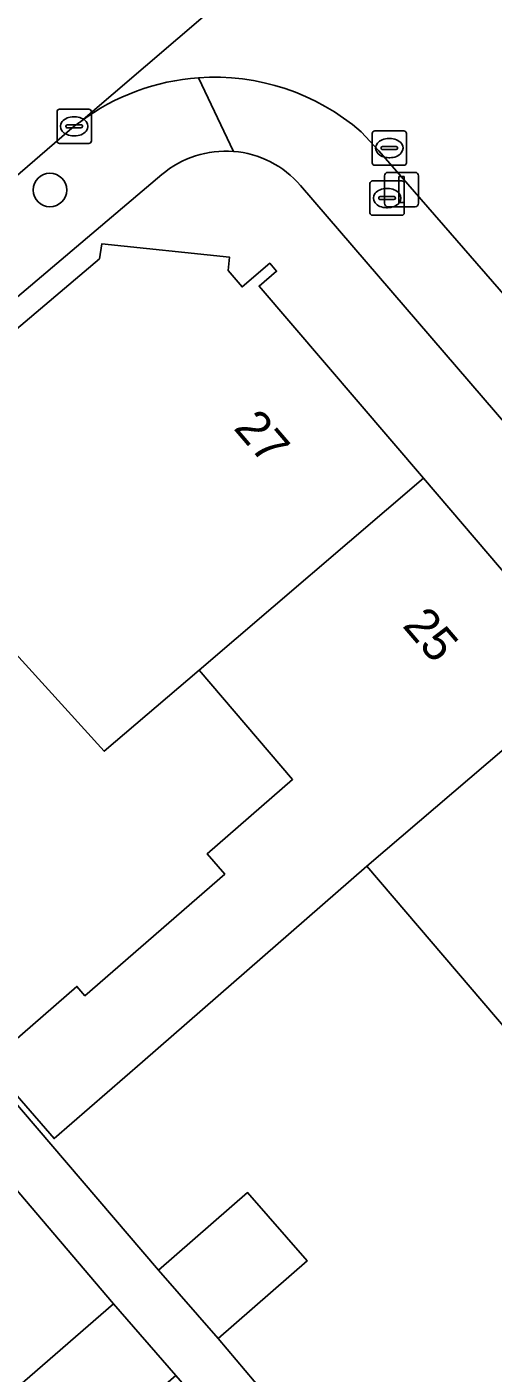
# Model space of a CAD drawing. Extents: x 159352 to 160617, y 385888 to 387323.
# Drawn here: x 160134.73 to 160148.32, y 386548.93 to 386588.14 of the extents above; entities that cross this region are included whole.
import ezdxf

# ---------------------------------------------------------------- set-up
doc = ezdxf.new("R2010")
doc.units = 0
for name, color, linetype in [('IMGEO_Boom', 7, 'Continuous'), ('IMGEO_Brandkraan', 7, 'Continuous'), ('IMGEO_Erf', 7, 'Continuous'), ('IMGEO_Kolk', 7, 'Continuous'), ('IMGEO_Lichtmast', 7, 'Continuous'), ('IMGEO_Pand', 7, 'Continuous'), ('IMGEO_Pand_nummerreeks', 7, 'Continuous'), ('IMGEO_Rijbaan_lokaal_open', 7, 'Continuous'), ('IMGEO_Voetpad_open', 7, 'Continuous')]:
    doc.layers.add(name, color=color, linetype=linetype)

msp = doc.modelspace()

# ---------------------------------------------------------------- linework, layer by layer
at = {"layer": 'IMGEO_Boom'}
msp.add_circle((160135.404, 386583.393), 0.489, dxfattribs=at)
at = {"layer": 'IMGEO_Brandkraan'}
for p, q in [((160144.805, 386583.657), (160145.657, 386583.657)), ((160144.73, 386582.731), (160144.73, 386583.583)), ((160145.218, 386583.437), (160145.243, 386583.437)), ((160145.731, 386583.583), (160145.731, 386582.731)), ((160144.989, 386583.151), (160144.989, 386583.163)), ((160145.427, 386583.114), (160145.029, 386583.114)), ((160145.032, 386583.2), (160145.43, 386583.2)), ((160145.241, 386582.877), (160145.216, 386582.877)), ((160145.473, 386583.163), (160145.473, 386583.151)), ((160145.657, 386582.657), (160144.805, 386582.657))]:
    msp.add_line(p, q, dxfattribs=at)
for points in [[(160144.805, 386583.657), (160145.657, 386583.657)], [(160144.73, 386582.731), (160144.73, 386583.583)], [(160145.731, 386583.583), (160145.731, 386582.731)], [(160145.657, 386582.657), (160144.805, 386582.657)]]:
    msp.add_lwpolyline(points, dxfattribs=at)
for centre, radius, start, end in [((160144.807, 386583.581), 0.0765, 91.552, 178.448), ((160144.807, 386583.581), 0.0765, 91.552, 178.448), ((160145.655, 386583.581), 0.0765, 1.552, 88.448), ((160145.655, 386583.581), 0.0765, 1.552, 88.448), ((160145.029, 386583.16), 0.0403, 85.8775, 175.7526), ((160145.026, 386583.15), 0.0366, 178.938, 274.7102), ((160145.43, 386583.157), 0.043, 264.8664, 352.4533), ((160145.434, 386583.162), 0.0386, 1.7309, 96.639), ((160144.807, 386582.733), 0.0765, 181.552, 268.448), ((160144.807, 386582.733), 0.0765, 181.552, 268.448), ((160145.655, 386582.733), 0.0765, 271.552, 358.448), ((160145.655, 386582.733), 0.0765, 271.552, 358.448)]:
    msp.add_arc(centre, radius, start, end, dxfattribs=at)
for centre, major_axis, ratio, start_param, end_param in [((160145.217, 386583.157), (-0.387, 0.002), 0.722429, 4.712389, 7.853982), ((160145.242, 386583.157), (-0.39, 0.002), 0.717154, 1.570796, 4.712389)]:
    msp.add_ellipse(centre, major_axis=major_axis, ratio=ratio, start_param=start_param, end_param=end_param, dxfattribs=at)
at = {"layer": 'IMGEO_Erf'}
for points in [[(160138.668, 386583.845), (160122.717, 386570.341), (160125.538, 386567.009), (160128.349, 386569.415), (160133.317, 386563.611), (160130.574, 386561.264), (160138.567, 386551.922), (160141.163, 386554.185), (160142.899, 386552.194), (160140.303, 386549.931), (160143.455, 386546.205), (160146.051, 386548.468), (160147.731, 386546.541), (160145.113, 386544.303), (160154.321, 386533.47), (160160.119, 386538.551), (160162.504, 386535.828), (160162.801, 386535.49), (160175.006, 386545.996), (160142.707, 386583.526)], [(160129.645, 386575.289), (160136.85, 386581.388), (160136.914, 386581.824), (160140.635, 386581.439), (160140.595, 386581.05), (160141.004, 386580.571), (160141.809, 386581.259), (160142.009, 386581.026), (160141.501, 386580.592), (160146.287, 386574.995), (160151.175, 386569.279), (160156.063, 386563.562), (160160.951, 386557.846), (160165.838, 386552.13), (160170.609, 386546.551)], [(160157.486, 386548.665), (160154.415, 386552.257), (160149.527, 386557.974), (160144.639, 386563.69), (160138.099, 386557.997), (160135.527, 386555.758), (160133.617, 386557.953), (160136.189, 386560.192), (160136.425, 386559.921), (160140.496, 386563.465), (160139.984, 386564.053), (160142.475, 386566.221), (160139.751, 386569.406), (160136.989, 386567.044), (160131.816, 386572.725)], [(160139.074, 386548.86), (160136.267, 386546.417), (160134.453, 386548.502), (160137.259, 386550.944), (160134.168, 386554.575), (160131.362, 386552.132), (160129.547, 386554.217), (160132.353, 386556.66), (160129.366, 386560.224), (160126.653, 386557.895), (160121.677, 386563.691), (160124.389, 386566.02), (160121.528, 386569.324), (160102.633, 386552.96)]]:
    msp.add_lwpolyline(points, dxfattribs=at)
for centre, radius, start, end in [((160140.527, 386581.647), 2.879, 85.5055, 130.223), ((160140.528, 386581.651), 2.875, 40.7082, 85.5068)]:
    msp.add_arc(centre, radius, start, end, dxfattribs=at)
at = {"layer": 'IMGEO_Kolk'}
for p, q in [((160135.61, 386584.822), (160135.61, 386585.674)), ((160135.685, 386585.748), (160136.537, 386585.748)), ((160136.611, 386585.674), (160136.611, 386584.822)), ((160135.869, 386585.242), (160135.869, 386585.254)), ((160136.307, 386585.205), (160135.909, 386585.205)), ((160135.912, 386585.291), (160136.31, 386585.291)), ((160136.098, 386585.528), (160136.123, 386585.528)), ((160136.353, 386585.254), (160136.353, 386585.242)), ((160136.121, 386584.968), (160136.096, 386584.968)), ((160144.794, 386584.187), (160144.794, 386585.039)), ((160144.869, 386585.113), (160145.721, 386585.113)), ((160145.282, 386584.893), (160145.307, 386584.893)), ((160145.795, 386585.039), (160145.795, 386584.187)), ((160136.537, 386584.748), (160135.685, 386584.748)), ((160145.053, 386584.607), (160145.053, 386584.619)), ((160145.491, 386584.57), (160145.093, 386584.57)), ((160145.096, 386584.656), (160145.494, 386584.656)), ((160145.537, 386584.619), (160145.537, 386584.607)), ((160145.721, 386584.113), (160144.869, 386584.113)), ((160145.305, 386584.333), (160145.28, 386584.333))]:
    msp.add_line(p, q, dxfattribs=at)
for points in [[(160135.61, 386584.822), (160135.61, 386585.674)], [(160135.685, 386585.748), (160136.537, 386585.748)], [(160136.611, 386585.674), (160136.611, 386584.822)], [(160144.794, 386584.187), (160144.794, 386585.039)], [(160144.869, 386585.113), (160145.721, 386585.113)], [(160145.795, 386585.039), (160145.795, 386584.187)], [(160136.537, 386584.748), (160135.685, 386584.748)], [(160145.721, 386584.113), (160144.869, 386584.113)]]:
    msp.add_lwpolyline(points, dxfattribs=at)
for centre, radius, start, end in [((160135.687, 386585.672), 0.0765, 91.552, 178.448), ((160135.687, 386585.672), 0.0765, 91.552, 178.448), ((160136.535, 386585.672), 0.0765, 1.552, 88.448), ((160136.535, 386585.672), 0.0765, 1.552, 88.448), ((160135.909, 386585.251), 0.0403, 85.8775, 175.7526), ((160135.906, 386585.241), 0.0366, 178.938, 274.7102), ((160136.31, 386585.248), 0.043, 264.8664, 352.4533), ((160136.314, 386585.253), 0.0386, 1.7309, 96.639), ((160135.687, 386584.824), 0.0765, 181.552, 268.448), ((160135.687, 386584.824), 0.0765, 181.552, 268.448), ((160136.535, 386584.824), 0.0765, 271.552, 358.448), ((160136.535, 386584.824), 0.0765, 271.552, 358.448), ((160144.871, 386585.037), 0.0765, 91.552, 178.448), ((160144.871, 386585.037), 0.0765, 91.552, 178.448), ((160145.719, 386585.037), 0.0765, 1.552, 88.448), ((160145.719, 386585.037), 0.0765, 1.552, 88.448), ((160145.093, 386584.616), 0.0403, 85.8775, 175.7526), ((160145.09, 386584.606), 0.0366, 178.938, 274.7102), ((160145.494, 386584.613), 0.043, 264.8664, 352.4533), ((160145.498, 386584.618), 0.0386, 1.7309, 96.639), ((160144.871, 386584.189), 0.0765, 181.552, 268.448), ((160144.871, 386584.189), 0.0765, 181.552, 268.448), ((160145.719, 386584.189), 0.0765, 271.552, 358.448), ((160145.719, 386584.189), 0.0765, 271.552, 358.448)]:
    msp.add_arc(centre, radius, start, end, dxfattribs=at)
for centre, major_axis, ratio, start_param, end_param in [((160136.097, 386585.248), (-0.387, 0.002), 0.722429, 4.712389, 7.853982), ((160136.122, 386585.248), (-0.39, 0.002), 0.717154, 1.570796, 4.712389), ((160145.281, 386584.613), (-0.387, 0.002), 0.722429, 4.712389, 7.853982), ((160145.306, 386584.613), (-0.39, 0.002), 0.717154, 1.570796, 4.712389)]:
    msp.add_ellipse(centre, major_axis=major_axis, ratio=ratio, start_param=start_param, end_param=end_param, dxfattribs=at)
at = {"layer": 'IMGEO_Lichtmast'}
for p, q in [((160145.155, 386583.007), (160145.155, 386583.807)), ((160145.155, 386583.807), (160145.155, 386583.007)), ((160145.255, 386583.907), (160146.045, 386583.907)), ((160146.045, 386583.907), (160145.255, 386583.907)), ((160146.145, 386583.807), (160146.145, 386583.007)), ((160146.145, 386583.007), (160146.145, 386583.807)), ((160146.045, 386582.907), (160145.255, 386582.907)), ((160145.255, 386582.907), (160146.045, 386582.907))]:
    msp.add_line(p, q, dxfattribs=at)
msp.add_lwpolyline([(160145.575, 386583.782), (160145.725, 386583.782), (160145.725, 386583.032), (160145.575, 386583.032), (160145.575, 386583.782)], dxfattribs=at)
for centre, start, end in [((160145.255, 386583.807), 90, 180), ((160145.255, 386583.807), 90, 180), ((160146.045, 386583.807), 0, 90), ((160146.045, 386583.807), 360, 90), ((160145.255, 386583.007), 180, 270), ((160145.255, 386583.007), 180, 270), ((160146.045, 386583.007), 270, 0), ((160146.045, 386583.007), 270, 0)]:
    msp.add_arc(centre, 0.1, start, end, dxfattribs=at)
at = {"layer": 'IMGEO_Pand'}
for points in [[(160141.501, 386580.592), (160142.009, 386581.026), (160141.809, 386581.259), (160141.004, 386580.571), (160140.595, 386581.05), (160140.635, 386581.439), (160136.914, 386581.824), (160136.85, 386581.388), (160129.645, 386575.289), (160131.816, 386572.725), (160136.989, 386567.044), (160139.751, 386569.406), (160146.287, 386574.995)], [(160151.175, 386569.279), (160146.287, 386574.995), (160139.751, 386569.406), (160142.475, 386566.221), (160139.984, 386564.053), (160140.496, 386563.465), (160136.425, 386559.921), (160136.189, 386560.192), (160133.617, 386557.953), (160135.527, 386555.758), (160138.099, 386557.997), (160144.639, 386563.69)], [(160156.063, 386563.562), (160151.175, 386569.279), (160144.639, 386563.69), (160149.527, 386557.974)], [(160141.163, 386554.185), (160138.567, 386551.922), (160140.303, 386549.931), (160142.899, 386552.194)], [(160137.259, 386550.944), (160134.453, 386548.502), (160136.267, 386546.417), (160139.074, 386548.86)]]:
    msp.add_lwpolyline(points, close=True, dxfattribs=at)
at = {"layer": 'IMGEO_Rijbaan_lokaal_open'}
for points in [[(160101.743, 386555.624), (160101.916, 386555.767), (160117.016, 386568.778), (160119.975, 386571.333), (160121.257, 386572.436), (160124.003, 386574.805), (160136.111, 386585.248), (160136.3, 386585.392), (160150.301, 386597.375), (160150.547, 386597.553), (160150.704, 386597.691), (160161.756, 386607.189)], [(160150.547, 386597.553), (160150.301, 386597.375), (160136.3, 386585.392)], [(160144.471, 386585.091), (160144.986, 386584.533), (160154.663, 386573.416), (160161.791, 386565.006), (160169.743, 386555.823), (160174.321, 386550.474), (160176.681, 386547.715), (160178.165, 386545.981), (160178.429, 386545.682), (160180.731, 386543.081), (160200.034, 386520.57), (160200.139, 386520.66), (160205.346, 386525.105), (160202.475, 386528.527), (160199.828, 386531.758), (160198.659, 386533.137), (160197.022, 386535.028), (160186.158, 386547.581), (160185.901, 386547.899), (160185.858, 386547.885), (160174.603, 386560.997), (160173.771, 386561.969), (160173.756, 386561.984), (160172.019, 386563.821)]]:
    msp.add_lwpolyline(points, dxfattribs=at)
for centre, start, end in [((160140.196, 386580.135), 94.0581, 126.5447), ((160140.199, 386580.136), 49.2315, 94.0801)]:
    msp.add_arc(centre, 6.543, start, end, dxfattribs=at)
at = {"layer": 'IMGEO_Voetpad_open'}
for points in [[(160140.753, 386584.517), (160139.733, 386586.662)], [(160139.733, 386586.662), (160140.753, 386584.517)], [(160136.3, 386585.392), (160136.111, 386585.248), (160124.003, 386574.805), (160124.329, 386574.427), (160121.583, 386572.058), (160121.257, 386572.436), (160119.975, 386571.333), (160120.301, 386570.955), (160117.342, 386568.4), (160117.016, 386568.778), (160101.916, 386555.767), (160101.743, 386555.624)], [(160201.901, 386518.396), (160200.827, 386519.646), (160200.034, 386520.57), (160180.731, 386543.081), (160180.352, 386542.756), (160178.091, 386545.392), (160178.429, 386545.682), (160178.165, 386545.981), (160176.681, 386547.715), (160176.306, 386547.388), (160173.921, 386550.126), (160174.321, 386550.474), (160169.743, 386555.823), (160161.791, 386565.006), (160154.663, 386573.416), (160144.986, 386584.533), (160144.471, 386585.091)], [(160102.633, 386552.96), (160121.528, 386569.324), (160122.061, 386569.785), (160122.717, 386570.341), (160138.668, 386583.845)], [(160142.707, 386583.526), (160175.006, 386545.996), (160176.408, 386544.366), (160214.547, 386500), (160221.545, 386491.86), (160222.49, 386490.761), (160241.983, 386468.085)]]:
    msp.add_lwpolyline(points, dxfattribs=at)
msp.add_lwpolyline([(160140.303, 386549.931), (160138.567, 386551.922), (160130.574, 386561.264), (160130.505, 386561.205), (160125.538, 386567.009), (160122.717, 386570.341), (160122.061, 386569.785), (160121.528, 386569.324), (160124.389, 386566.02), (160129.366, 386560.224), (160132.353, 386556.66), (160134.168, 386554.575), (160137.259, 386550.944), (160139.074, 386548.86), (160142.194, 386545.256), (160144.009, 386543.171), (160147.087, 386539.493), (160148.902, 386537.408), (160153.193, 386532.481), (160155.578, 386529.758), (160156.706, 386530.747), (160154.321, 386533.47), (160145.113, 386544.303), (160143.455, 386546.205)], close=True, dxfattribs=at)
for centre, radius, start, end in [((160140.196, 386580.135), 6.543, 94.0581, 126.5447), ((160140.199, 386580.136), 6.543, 49.2315, 94.0801), ((160140.527, 386581.647), 2.879, 85.5055, 130.223), ((160140.528, 386581.651), 2.875, 40.7082, 85.5068)]:
    msp.add_arc(centre, radius, start, end, dxfattribs=at)

# ---------------------------------------------------------------- texts
at = {"layer": 'IMGEO_Pand_nummerreeks'}
for s, p in [('27', (160140.732, 386576.445)), ('25', (160145.652, 386570.691))]:
    msp.add_text(s, height=1, rotation=310.5308, dxfattribs=at).set_placement(p)

doc.saveas('drawing.dxf')
